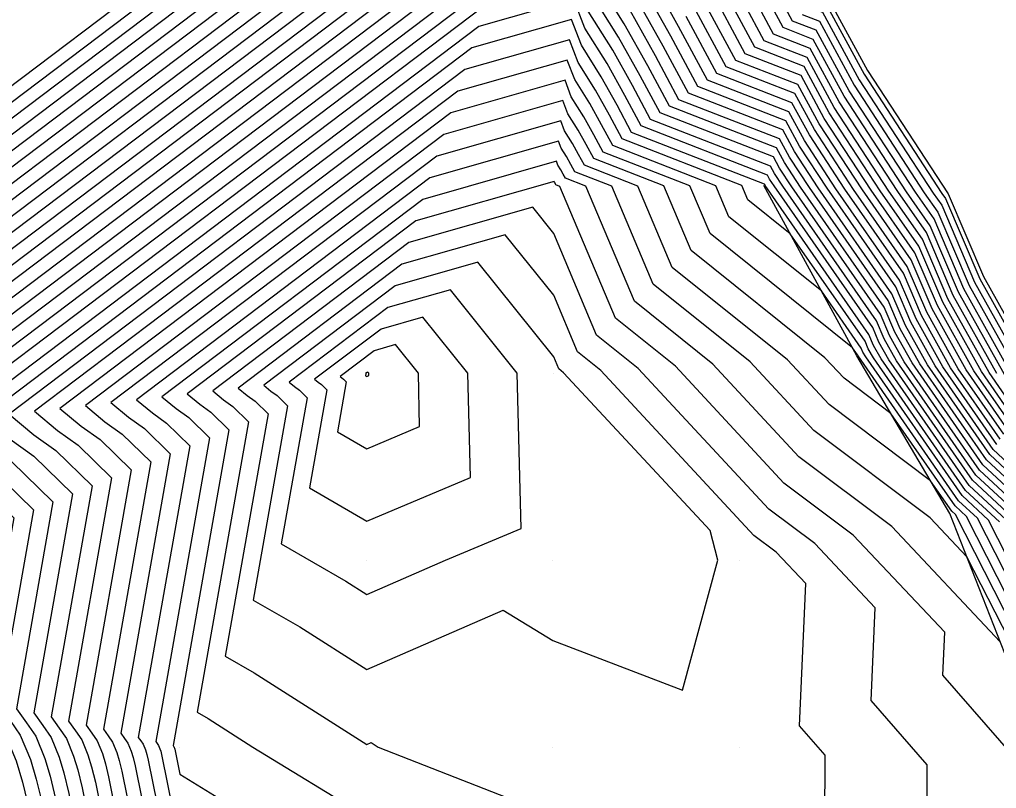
# Model space of a CAD drawing. Extents: x 2188792 to 2191981, y 386090 to 389710.
# Drawn here: x 2189201.5 to 2189253.7, y 386777.9 to 386819 of the extents above; entities that cross this region are included whole.
import ezdxf

# ---------------------------------------------------------------- set-up
doc = ezdxf.new("R2010")
doc.units = 0
for name, color, linetype in [('DTM Contours Major', 7, 'Continuous'), ('DTM Contours Minor', 7, 'Continuous'), ('Exist DTM QL2 LIDAR Elevation Point', 7, 'Continuous'), ('PH Exist DTM Breakline', 7, 'Continuous')]:
    doc.layers.add(name, color=color, linetype=linetype)

msp = doc.modelspace()

# ---------------------------------------------------------------- linework, layer by layer
at = {"layer": 'DTM Contours Major'}
for points in [[(2189232.023, 386837.173), (2189176.374, 386795.087)], [(2189230.152, 386831.386), (2189183.186, 386795.867), (2189185.746, 386793.743), (2189188.015, 386792.12), (2189191.744, 386788.486), (2189191.045, 386784.533), (2189192.213, 386782.88), (2189193.284, 386781.337), (2189194.348, 386778.758), (2189194.958, 386776.708), (2189195.606, 386774.056), (2189196.082, 386771.695), (2189196.248, 386770.109), (2189196.258, 386767.013), (2189196.472, 386764.379), (2189196.378, 386762.13), (2189195.901, 386759.562), (2189195.061, 386756.523), (2189195.056, 386751.886), (2189194.514, 386749.709), (2189193.876, 386747.702), (2189190.949, 386745.036), (2189189.704, 386743.294)], [(2189228.281, 386825.599), (2189189.999, 386796.647), (2189192.085, 386794.916), (2189193.935, 386793.593), (2189196.974, 386790.63), (2189195.704, 386783.442), (2189196.585, 386782.194), (2189197.393, 386781.029), (2189198.196, 386779.083), (2189198.657, 386777.537), (2189199.146, 386775.535), (2189200.011, 386771.241), (2189200.131, 386770.102), (2189200.137, 386767.877), (2189200.528, 386763.087), (2189200.462, 386761.514), (2189200.128, 386759.717), (2189199.54, 386757.59), (2189199.531, 386749.156), (2189199.183, 386747.759), (2189198.774, 386746.472), (2189193.45, 386741.623)], [(2189254.568, 386799.964), (2189251.981, 386804.613), (2189250.382, 386808.348), (2189249.39, 386809.775), (2189245.84, 386815.205), (2189244.084, 386818.443), (2189242.814, 386818.937), (2189240.42, 386823.399)], [(2189256.401, 386793.355), (2189253.554, 386796.008), (2189250.442, 386800.49), (2189249.139, 386802.83), (2189248.334, 386804.711), (2189244.663, 386809.987), (2189243.183, 386812.251), (2189242.451, 386813.601), (2189237.751, 386815.431), (2189236.305, 386818.125), (2189234.74, 386820.93)], [(2189254.482, 386797.38), (2189252.505, 386800.227), (2189250.56, 386803.722), (2189249.358, 386806.53), (2189247.027, 386809.881), (2189244.512, 386813.728), (2189243.268, 386816.022), (2189240.282, 386817.184), (2189238.363, 386820.762)], [(2189226.41, 386819.812), (2189196.811, 386797.427), (2189198.424, 386796.089), (2189199.854, 386795.066), (2189202.204, 386792.775), (2189200.362, 386782.35), (2189200.957, 386781.508), (2189201.503, 386780.722), (2189202.045, 386779.409), (2189202.355, 386778.365), (2189202.685, 386777.014), (2189203.94, 386770.787), (2189204.013, 386770.094), (2189204.017, 386768.742), (2189204.583, 386761.795), (2189204.545, 386760.897), (2189204.355, 386759.871), (2189204.019, 386758.657), (2189204.006, 386746.426), (2189203.853, 386745.81), (2189203.672, 386745.242), (2189195.951, 386738.21)], [(2189255.641, 386791.826), (2189252.626, 386794.636), (2189248.378, 386800.752), (2189247.718, 386801.939), (2189247.31, 386802.893), (2189242.3, 386810.093), (2189241.855, 386810.774), (2189241.634, 386811.18), (2189235.219, 386813.677), (2189234.248, 386815.488), (2189233.196, 386817.373), (2189231.878, 386819.472)], [(2189255.074, 386787.675), (2189252.7, 386792.329), (2189251.698, 386793.263), (2189246.315, 386801.015), (2189246.297, 386801.048), (2189246.286, 386801.074), (2189246.02, 386801.456), (2189238.4, 386807.562), (2189237.322, 386810.12), (2189232.688, 386811.924), (2189232.191, 386812.85), (2189231.652, 386813.815), (2189230.978, 386814.889), (2189230.645, 386815.767), (2189224.54, 386814.025), (2189203.624, 386798.207), (2189204.763, 386797.261), (2189205.774, 386796.538), (2189207.435, 386794.92), (2189205.021, 386781.258), (2189205.329, 386780.822), (2189205.612, 386780.415), (2189205.893, 386779.734), (2189206.054, 386779.193), (2189206.225, 386778.493), (2189207.869, 386770.333)], [(2189230.062, 386810.347), (2189222.669, 386808.238), (2189210.436, 386798.987), (2189211.103, 386798.434), (2189211.694, 386798.011), (2189212.665, 386797.064), (2189209.679, 386780.167), (2189209.701, 386780.136), (2189209.721, 386780.107), (2189209.741, 386780.059), (2189209.752, 386780.021), (2189209.764, 386779.972), (2189210.033, 386778.64), (2189213.744, 386776.35), (2189219.993, 386772.524), (2189223.575, 386770.077), (2189228.913, 386763.706), (2189234.993, 386756.186), (2189235.1, 386754.625), (2189237.294, 386755.478), (2189244.046, 386754.216), (2189248.68, 386752.644), (2189252.164, 386752.109), (2189257.384, 386749.913)], [(2189255.495, 386778.617), (2189250.856, 386783.924), (2189250.956, 386786.224), (2189246.062, 386791.43), (2189242.353, 386794.214), (2189236.554, 386800.462), (2189233.338, 386803.039), (2189230.368, 386810.088), (2189230.156, 386810.171), (2189230.133, 386810.213), (2189230.109, 386810.257), (2189230.078, 386810.307), (2189230.062, 386810.347)], [(2189220.798, 386802.452), (2189217.249, 386799.767), (2189217.442, 386799.606), (2189217.614, 386799.484), (2189217.895, 386799.209), (2189216.966, 386793.952), (2189220.033, 386792.179), (2189225.577, 386794.51), (2189225.441, 386800.086), (2189223.038, 386803.09), (2189220.798, 386802.452)]]:
    msp.add_lwpolyline(points, dxfattribs=at)
at = {"layer": 'DTM Contours Minor'}
for points in [[(2189186.434, 386859.056), (2189191.653, 386856.043), (2189193.063, 386854.749), (2189196.045, 386852.885), (2189200.656, 386849.976), (2189213.955, 386837.38), (2189217.517, 386828.826), (2189233.145, 386840.646), (2189233.327, 386840.697), (2189235.117, 386835.968), (2189238.754, 386830.18), (2189241.655, 386824.981), (2189244.333, 386819.989), (2189244.574, 386819.895), (2189246.637, 386816.091), (2189250.808, 386809.711), (2189250.997, 386809.439), (2189252.833, 386805.148), (2189255.806, 386799.807)], [(2189171.076, 386831.936), (2189174.484, 386828.81), (2189175.891, 386827.93), (2189187.036, 386820.898), (2189193.312, 386814.954), (2189194.993, 386810.917), (2189232.771, 386839.488), (2189233.21, 386839.613), (2189234.937, 386835.052), (2189238.445, 386829.469), (2189241.243, 386824.454), (2189243.826, 386819.639), (2189244.411, 386819.411), (2189246.371, 386815.796), (2189250.335, 386809.732), (2189250.792, 386809.076), (2189252.549, 386804.97), (2189255.393, 386799.859)], [(2189175.011, 386794.931), (2189232.397, 386838.331)], [(2189231.648, 386836.016), (2189177.736, 386795.243)], [(2189231.274, 386834.859), (2189179.099, 386795.399), (2189181.942, 386793.04), (2189184.463, 386791.237), (2189188.606, 386787.199), (2189188.25, 386785.188), (2189189.589, 386783.292), (2189190.819, 386781.521), (2189192.039, 386778.563), (2189192.739, 386776.211), (2189193.483, 386773.168), (2189193.725, 386771.967), (2189193.919, 386770.113), (2189193.93, 386766.494), (2189194.039, 386765.154), (2189193.928, 386762.5), (2189193.365, 386759.47), (2189192.374, 386755.883), (2189192.371, 386753.524), (2189191.712, 386750.878), (2189190.937, 386748.44), (2189189.448, 386747.084), (2189187.938, 386744.971), (2189186.834, 386743.691)], [(2189230.9, 386833.701), (2189180.461, 386795.555), (2189183.21, 386793.274), (2189185.647, 386791.531), (2189189.652, 386787.628), (2189189.182, 386784.97), (2189190.464, 386783.155), (2189191.641, 386781.459), (2189192.809, 386778.628), (2189193.479, 386776.377), (2189194.191, 386773.464), (2189194.51, 386771.876), (2189194.696, 386770.112), (2189194.706, 386766.667), (2189194.85, 386764.896), (2189194.745, 386762.377), (2189194.21, 386759.501), (2189193.27, 386756.097), (2189193.266, 386752.978), (2189192.646, 386750.489), (2189191.917, 386748.194), (2189189.948, 386746.401), (2189188.527, 386744.412), (2189187.487, 386743.207)], [(2189230.526, 386832.544), (2189181.824, 386795.711), (2189184.478, 386793.509), (2189186.831, 386791.826), (2189190.698, 386788.057), (2189190.114, 386784.752), (2189191.338, 386783.017), (2189192.462, 386781.398), (2189193.579, 386778.693), (2189194.219, 386776.543), (2189194.898, 386773.76), (2189195.296, 386771.786), (2189195.472, 386770.11), (2189195.482, 386766.84), (2189195.661, 386764.637), (2189195.561, 386762.254), (2189195.056, 386759.532), (2189194.165, 386756.31), (2189194.161, 386752.432), (2189193.58, 386750.099), (2189192.896, 386747.948), (2189190.448, 386745.719), (2189189.116, 386743.853)], [(2189229.778, 386830.229), (2189184.549, 386796.023), (2189187.013, 386793.978), (2189189.199, 386792.415), (2189192.79, 386788.915), (2189191.977, 386784.315), (2189193.087, 386782.743), (2189194.106, 386781.275), (2189195.118, 386778.823), (2189195.698, 386776.874), (2189196.314, 386774.351), (2189196.868, 386771.604), (2189197.025, 386770.107), (2189197.034, 386767.186), (2189197.283, 386764.121), (2189197.195, 386762.007), (2189196.746, 386759.593), (2189195.957, 386756.737), (2189195.951, 386751.34), (2189195.448, 386749.319), (2189194.856, 386747.456), (2189191.449, 386744.353), (2189190.293, 386742.735)], [(2189229.404, 386829.072), (2189185.911, 386796.179), (2189188.281, 386794.212), (2189190.383, 386792.709), (2189193.836, 386789.344), (2189192.909, 386784.097), (2189193.961, 386782.606), (2189194.928, 386781.214), (2189195.888, 386778.888), (2189196.438, 386777.04), (2189197.022, 386774.647), (2189197.654, 386771.513), (2189197.801, 386770.106), (2189197.809, 386767.359), (2189198.094, 386763.862), (2189198.011, 386761.884), (2189197.592, 386759.624), (2189196.853, 386756.95), (2189196.846, 386750.794), (2189196.382, 386748.929), (2189195.835, 386747.21), (2189191.949, 386743.671)], [(2189229.029, 386827.914), (2189187.274, 386796.335), (2189189.549, 386794.447), (2189191.567, 386793.004), (2189194.882, 386789.773), (2189193.841, 386783.878), (2189194.836, 386782.469), (2189195.75, 386781.152), (2189196.657, 386778.953), (2189197.178, 386777.205), (2189197.73, 386774.943), (2189198.44, 386771.422), (2189198.578, 386770.104), (2189198.585, 386767.531), (2189198.905, 386763.604), (2189198.828, 386761.76), (2189198.437, 386759.655), (2189197.749, 386757.163), (2189197.741, 386750.248), (2189197.316, 386748.539), (2189196.815, 386746.964), (2189192.449, 386742.988)], [(2189228.655, 386826.757), (2189188.636, 386796.491), (2189190.817, 386794.681), (2189192.751, 386793.298), (2189195.928, 386790.201), (2189194.772, 386783.66), (2189195.71, 386782.331), (2189196.572, 386781.091), (2189197.427, 386779.018), (2189197.917, 386777.371), (2189198.438, 386775.239), (2189199.225, 386771.332), (2189199.354, 386770.103), (2189199.361, 386767.704), (2189199.716, 386763.345), (2189199.645, 386761.637), (2189199.283, 386759.686), (2189198.644, 386757.377), (2189198.636, 386749.702), (2189198.249, 386748.149), (2189197.794, 386746.718), (2189192.95, 386742.305)], [(2189227.907, 386824.442), (2189191.361, 386796.803), (2189193.353, 386795.15), (2189195.118, 386793.888), (2189198.02, 386791.059), (2189196.636, 386783.223), (2189197.459, 386782.057), (2189198.215, 386780.968), (2189198.966, 386779.148), (2189199.397, 386777.702), (2189199.854, 386775.83), (2189200.797, 386771.15), (2189200.907, 386770.1), (2189200.913, 386768.05), (2189201.339, 386762.829), (2189201.278, 386761.39), (2189200.973, 386759.748), (2189200.436, 386757.803), (2189200.426, 386748.61), (2189200.117, 386747.369), (2189199.754, 386746.226), (2189193.95, 386740.94)], [(2189227.533, 386823.285), (2189192.724, 386796.959), (2189194.621, 386795.385), (2189196.302, 386794.182), (2189199.066, 386791.488), (2189197.567, 386783.005), (2189198.334, 386781.92), (2189199.037, 386780.906), (2189199.736, 386779.213), (2189200.136, 386777.868), (2189200.562, 386776.126), (2189201.583, 386771.059), (2189201.684, 386770.099), (2189201.689, 386768.223), (2189202.15, 386762.57), (2189202.095, 386761.267), (2189201.819, 386759.778), (2189201.332, 386758.017), (2189201.321, 386748.064), (2189201.051, 386746.979), (2189200.733, 386745.98), (2189194.45, 386740.257)], [(2189254.155, 386800.017), (2189251.697, 386804.435), (2189250.178, 386807.985), (2189248.917, 386809.796), (2189245.574, 386814.91), (2189243.921, 386817.959), (2189242.307, 386818.587), (2189240.009, 386822.872)], [(2189227.159, 386822.127), (2189194.086, 386797.115), (2189195.888, 386795.62), (2189197.486, 386794.477), (2189200.112, 386791.917), (2189198.499, 386782.787), (2189199.208, 386781.783), (2189199.859, 386780.845), (2189200.505, 386779.278), (2189200.876, 386778.033), (2189201.27, 386776.422), (2189202.369, 386770.968), (2189202.46, 386770.097), (2189202.465, 386768.396), (2189202.961, 386762.312), (2189202.912, 386761.144), (2189202.664, 386759.809), (2189202.228, 386758.23), (2189202.216, 386747.518), (2189201.985, 386746.589), (2189201.713, 386745.734), (2189194.951, 386739.575)], [(2189253.743, 386800.07), (2189251.412, 386804.257), (2189249.973, 386807.621), (2189248.445, 386809.817), (2189245.309, 386814.614), (2189243.758, 386817.474), (2189241.801, 386818.236), (2189239.597, 386822.344)], [(2189253.739, 386796.283), (2189250.854, 386800.437), (2189249.423, 386803.009), (2189248.539, 386805.075), (2189245.136, 386809.966), (2189243.449, 386812.546), (2189242.614, 386814.085), (2189238.257, 386815.781), (2189236.717, 386818.652), (2189235.049, 386821.642)], [(2189254.853, 386797.929), (2189253.33, 386800.122), (2189251.128, 386804.078), (2189249.768, 386807.257), (2189247.972, 386809.838), (2189245.043, 386814.319), (2189243.594, 386816.99), (2189241.295, 386817.885), (2189239.186, 386821.817)], [(2189226.785, 386820.97), (2189195.449, 386797.271), (2189197.156, 386795.854), (2189198.67, 386794.771), (2189201.158, 386792.346), (2189199.431, 386782.568), (2189200.082, 386781.645), (2189200.681, 386780.783), (2189201.275, 386779.344), (2189201.616, 386778.199), (2189201.977, 386776.718), (2189203.154, 386770.878), (2189203.236, 386770.096), (2189203.241, 386768.569), (2189203.772, 386762.054), (2189203.728, 386761.02), (2189203.509, 386759.84), (2189203.123, 386758.443), (2189203.111, 386746.972), (2189202.919, 386746.2), (2189202.693, 386745.488), (2189195.451, 386738.892)], [(2189256.467, 386791.951), (2189252.997, 386795.185), (2189249.204, 386800.647), (2189248.286, 386802.296), (2189247.719, 386803.62), (2189243.245, 386810.05), (2189242.386, 386811.365), (2189241.961, 386812.149), (2189236.232, 386814.379), (2189235.071, 386816.542), (2189233.814, 386818.796), (2189232.237, 386821.305)], [(2189254.667, 386797.655), (2189252.918, 386800.175), (2189250.844, 386803.9), (2189249.563, 386806.893), (2189247.499, 386809.86), (2189244.777, 386814.023), (2189243.431, 386816.506), (2189240.788, 386817.535), (2189238.774, 386821.289)], [(2189255.053, 386791.926), (2189252.44, 386794.361), (2189247.966, 386800.805), (2189247.434, 386801.761), (2189247.105, 386802.529), (2189241.827, 386810.114), (2189241.589, 386810.479), (2189241.471, 386810.696), (2189234.713, 386813.327), (2189233.837, 386814.96), (2189232.888, 386816.661), (2189231.698, 386818.555), (2189231.112, 386820.102), (2189226.036, 386818.655), (2189198.174, 386797.583)], [(2189256.23, 386791.725), (2189252.811, 386794.91), (2189248.791, 386800.7), (2189248.002, 386802.117), (2189247.515, 386803.256), (2189242.773, 386810.072), (2189242.12, 386811.069), (2189241.798, 386811.664), (2189235.725, 386814.028), (2189234.66, 386816.015), (2189233.505, 386818.084), (2189232.057, 386820.388)], [(2189256.423, 386792.887), (2189253.368, 386795.734), (2189250.029, 386800.542), (2189248.855, 386802.652), (2189248.129, 386804.347), (2189244.191, 386810.008), (2189242.917, 386811.956), (2189242.288, 386813.117), (2189237.244, 386815.08), (2189235.894, 386817.597), (2189234.431, 386820.219)], [(2189254.296, 386797.106), (2189252.092, 386800.28), (2189250.276, 386803.544), (2189249.153, 386806.166), (2189246.554, 386809.902), (2189244.246, 386813.433), (2189243.104, 386815.538), (2189239.776, 386816.833), (2189237.951, 386820.234)], [(2189256.445, 386792.419), (2189253.182, 386795.459), (2189249.616, 386800.595), (2189248.57, 386802.474), (2189247.924, 386803.984), (2189243.718, 386810.029), (2189242.652, 386811.66), (2189242.124, 386812.633), (2189236.738, 386814.729), (2189235.483, 386817.07), (2189234.123, 386819.507)], [(2189254.11, 386796.831), (2189251.68, 386800.332), (2189249.991, 386803.365), (2189248.948, 386805.802), (2189246.081, 386809.923), (2189243.98, 386813.137), (2189242.941, 386815.054), (2189239.269, 386816.483), (2189237.54, 386819.707)], [(2189254.465, 386792.027), (2189252.255, 386794.087), (2189247.553, 386800.857), (2189247.149, 386801.582), (2189246.9, 386802.165), (2189241.355, 386810.135), (2189241.323, 386810.183), (2189241.308, 386810.212), (2189234.206, 386812.976), (2189233.425, 386814.433), (2189232.579, 386815.95), (2189231.518, 386817.639), (2189230.995, 386819.018), (2189225.662, 386817.498), (2189199.536, 386797.739)], [(2189253.925, 386796.557), (2189251.267, 386800.385), (2189249.707, 386803.187), (2189248.744, 386805.439), (2189245.609, 386809.944), (2189243.714, 386812.842), (2189242.778, 386814.569), (2189238.763, 386816.132), (2189237.128, 386819.18)], [(2189243.32, 386819.288), (2189244.248, 386818.927), (2189246.106, 386815.5), (2189249.863, 386809.753), (2189250.587, 386808.712), (2189252.265, 386804.792), (2189254.981, 386799.912)], [(2189253.877, 386792.128), (2189252.069, 386793.812), (2189247.14, 386800.91), (2189246.865, 386801.404), (2189246.695, 386801.801), (2189242.694, 386807.552), (2189240.424, 386809.371), (2189240.103, 386810.133), (2189233.7, 386812.626), (2189233.014, 386813.905), (2189232.27, 386815.238), (2189231.338, 386816.722), (2189230.879, 386817.934), (2189225.288, 386816.34), (2189200.899, 386797.895), (2189202.228, 386796.792), (2189203.406, 386795.949), (2189205.343, 386794.062), (2189203.158, 386781.695), (2189203.58, 386781.096), (2189203.968, 386780.537), (2189204.353, 386779.604), (2189204.574, 386778.862), (2189204.809, 386777.901), (2189206.298, 386770.514)], [(2189255.293, 386788.298), (2189253.288, 386792.229), (2189251.883, 386793.538), (2189246.728, 386800.962), (2189246.581, 386801.226), (2189246.49, 386801.438), (2189244.357, 386804.504), (2189239.412, 386808.466), (2189238.712, 386810.127), (2189233.194, 386812.275), (2189232.602, 386813.378), (2189231.961, 386814.527), (2189231.158, 386815.806), (2189230.762, 386816.851), (2189224.914, 386815.183), (2189202.261, 386798.051), (2189203.496, 386797.027), (2189204.59, 386796.244), (2189206.389, 386794.491), (2189204.089, 386781.477), (2189204.455, 386780.959), (2189204.79, 386780.476), (2189205.123, 386779.669), (2189205.314, 386779.027), (2189205.517, 386778.197), (2189207.083, 386770.424)], [(2189254.855, 386787.051), (2189252.112, 386792.43), (2189251.512, 386792.989), (2189248.076, 386797.937), (2189245.567, 386799.82), (2189244.543, 386800.923), (2189237.387, 386806.657), (2189235.931, 386810.114), (2189232.181, 386811.574), (2189231.779, 386812.323), (2189231.344, 386813.104), (2189230.798, 386813.973), (2189230.529, 386814.683), (2189224.166, 386812.868), (2189204.986, 386798.363), (2189206.031, 386797.496), (2189206.958, 386796.833), (2189208.481, 386795.349), (2189205.953, 386781.04), (2189206.203, 386780.685), (2189206.434, 386780.353), (2189206.662, 386779.799), (2189206.794, 386779.359), (2189206.933, 386778.789), (2189208.655, 386770.242)], [(2189254.637, 386786.427), (2189251.524, 386792.531), (2189251.327, 386792.714), (2189250.197, 386794.34), (2189244.764, 386798.419), (2189242.546, 386800.808), (2189236.375, 386805.752), (2189234.54, 386810.107), (2189231.675, 386811.223), (2189231.368, 386811.796), (2189231.035, 386812.392), (2189230.618, 386813.056), (2189230.412, 386813.599), (2189223.791, 386811.711), (2189206.349, 386798.519), (2189207.299, 386797.73), (2189208.142, 386797.127), (2189209.527, 386795.778), (2189206.884, 386780.822), (2189207.078, 386780.548), (2189207.256, 386780.292), (2189207.432, 386779.864), (2189207.533, 386779.524), (2189207.641, 386779.084), (2189209.441, 386770.151)], [(2189254.418, 386785.804), (2189252.145, 386790.26), (2189250.184, 386792.346), (2189243.96, 386797.017), (2189240.549, 386800.693), (2189235.363, 386804.848), (2189233.15, 386810.101), (2189231.169, 386810.872), (2189230.956, 386811.268), (2189230.726, 386811.681), (2189230.438, 386812.14), (2189230.296, 386812.515), (2189223.417, 386810.553), (2189207.711, 386798.675), (2189208.567, 386797.965), (2189209.326, 386797.422), (2189210.573, 386796.207), (2189207.816, 386780.603), (2189207.952, 386780.41), (2189208.077, 386780.23), (2189208.202, 386779.929), (2189208.273, 386779.69), (2189208.349, 386779.38), (2189210.033, 386771.024)], [(2189230.179, 386811.431), (2189223.043, 386809.396), (2189209.074, 386798.831), (2189209.835, 386798.199), (2189210.51, 386797.717), (2189211.619, 386796.635), (2189208.748, 386780.385), (2189208.827, 386780.273), (2189208.899, 386780.169), (2189208.971, 386779.994), (2189209.013, 386779.855), (2189209.056, 386779.676), (2189210.033, 386774.832)], [(2189253.926, 386785.715), (2189248.123, 386791.888), (2189243.156, 386795.615), (2189238.551, 386800.577), (2189234.351, 386803.943), (2189231.759, 386810.095), (2189230.662, 386810.522), (2189230.545, 386810.741), (2189230.417, 386810.969), (2189230.258, 386811.223), (2189230.179, 386811.431)], [(2189256.219, 386763.192), (2189249.036, 386760.62), (2189254.726, 386771.528), (2189250.007, 386775.187), (2189250.022, 386779.132), (2189247.02, 386782.567), (2189247.237, 386787.531), (2189244.001, 386790.972), (2189241.549, 386792.812), (2189234.556, 386800.347), (2189232.326, 386802.134), (2189230.035, 386807.573), (2189228.917, 386808.97), (2189222.295, 386807.081)], [(2189244.522, 386772.391), (2189244.55, 386779.648), (2189243.184, 386781.21), (2189243.517, 386788.837), (2189241.941, 386790.514), (2189240.746, 386791.411), (2189232.559, 386800.232), (2189231.314, 386801.229), (2189230.035, 386804.266), (2189227.448, 386807.5), (2189221.921, 386805.924)], [(2189222.295, 386807.081), (2189211.799, 386799.143), (2189212.371, 386798.668), (2189212.878, 386798.306), (2189213.711, 386797.493), (2189210.964, 386781.948), (2189211.555, 386781.606), (2189213.944, 386780.084), (2189220.014, 386776.367), (2189229.22, 386770.077), (2189229.854, 386769.32), (2189231.144, 386767.725), (2189237.492, 386760.103), (2189244.115, 386757.039), (2189245.729, 386756.738), (2189246.367, 386756.521), (2189253.64, 386755.405), (2189255.096, 386754.793)], [(2189221.921, 386805.924), (2189213.161, 386799.299), (2189213.638, 386798.903), (2189214.062, 386798.6), (2189214.757, 386797.922), (2189212.465, 386784.949), (2189214.006, 386784.058), (2189220.033, 386780.216), (2189220.267, 386780.318), (2189220.65, 386780.084), (2189229.981, 386776.416)], [(2189221.547, 386804.766), (2189214.524, 386799.455), (2189214.906, 386799.137), (2189215.246, 386798.895), (2189215.803, 386798.351), (2189213.965, 386787.95), (2189216.458, 386786.509), (2189220.033, 386784.23), (2189227.328, 386787.413), (2189229.981, 386785.789), (2189236.928, 386783.132), (2189238.814, 386790.079), (2189238.406, 386791.665), (2189230.562, 386800.116), (2189230.302, 386800.325), (2189230.035, 386800.959), (2189225.978, 386806.03), (2189221.547, 386804.766)], [(2189221.172, 386803.609), (2189215.886, 386799.611), (2189216.174, 386799.372), (2189216.43, 386799.189), (2189216.849, 386798.78), (2189215.466, 386790.951), (2189218.909, 386788.961), (2189220.033, 386788.244), (2189224.246, 386790.082), (2189228.288, 386791.782), (2189228.087, 386800.086), (2189224.508, 386804.56), (2189221.172, 386803.609)], [(2189220.424, 386801.294), (2189218.611, 386799.923), (2189218.71, 386799.841), (2189218.797, 386799.778), (2189218.941, 386799.638), (2189218.467, 386796.953), (2189220.033, 386796.047), (2189222.865, 386797.238), (2189222.796, 386800.086), (2189221.568, 386801.62), (2189220.424, 386801.294)], [(2189220.05, 386800.137), (2189219.974, 386800.079), (2189219.978, 386800.075), (2189219.981, 386800.073), (2189219.987, 386800.067), (2189219.967, 386799.954), (2189220.033, 386799.916), (2189220.153, 386799.966), (2189220.15, 386800.086), (2189220.098, 386800.15), (2189220.05, 386800.137)], [(2189200.96, 386796.558), (2189202.222, 386795.655), (2189204.297, 386793.633), (2189202.226, 386781.913), (2189202.706, 386781.234), (2189203.146, 386780.599), (2189203.584, 386779.539), (2189203.835, 386778.696), (2189204.101, 386777.605), (2189205.512, 386770.605), (2189205.566, 386770.091), (2189205.569, 386769.088), (2189206.205, 386761.278), (2189206.179, 386760.65), (2189206.045, 386759.933), (2189205.811, 386759.083), (2189205.796, 386745.334), (2189205.72, 386745.03), (2189205.631, 386744.75), (2189196.951, 386736.844)], [(2189201.038, 386795.36), (2189203.251, 386793.204), (2189201.294, 386782.132), (2189201.831, 386781.371), (2189202.325, 386780.66), (2189202.814, 386779.474), (2189203.095, 386778.53), (2189203.393, 386777.31), (2189204.726, 386770.696), (2189204.789, 386770.093), (2189204.793, 386768.915), (2189205.394, 386761.537), (2189205.362, 386760.773), (2189205.2, 386759.902), (2189204.915, 386758.87), (2189204.901, 386745.88), (2189204.787, 386745.42), (2189204.652, 386744.996), (2189196.451, 386737.527)]]:
    msp.add_lwpolyline(points, dxfattribs=at)
at = {"layer": 'Exist DTM QL2 LIDAR Elevation Point'}
for p, q in [((2189230.035, 386810.087), (2189230.035, 386810.087)), ((2189220.033, 386800.086), (2189220.033, 386800.086)), ((2189230.035, 386800.086), (2189230.035, 386800.086)), ((2189220.033, 386790.085), (2189220.033, 386790.085)), ((2189229.981, 386790.079), (2189229.981, 386790.079)), ((2189239.982, 386790.079), (2189239.982, 386790.079)), ((2189210.033, 386780.084), (2189210.033, 386780.084)), ((2189220.033, 386780.084), (2189220.033, 386780.084)), ((2189229.981, 386780.078), (2189229.981, 386780.078)), ((2189239.982, 386780.078), (2189239.982, 386780.078))]:
    msp.add_line(p, q, dxfattribs=at)
at = {"layer": 'PH Exist DTM Breakline'}
for points in [[(2189224.966, 386859.115), (2189228.519, 386853.203), (2189232.073, 386847.291), (2189233.409, 386841.462), (2189235.244, 386836.615), (2189238.972, 386830.682), (2189241.945, 386825.353), (2189244.69, 386820.237), (2189246.825, 386816.3), (2189251.141, 386809.696), (2189253.034, 386805.274), (2189256.097, 386799.77)], [(2189254.169, 386785.095), (2189251.236, 386792.58), (2189246.256, 386801.022), (2189241.283, 386810.139)]]:
    msp.add_lwpolyline(points, dxfattribs=at)

doc.saveas('drawing.dxf')
